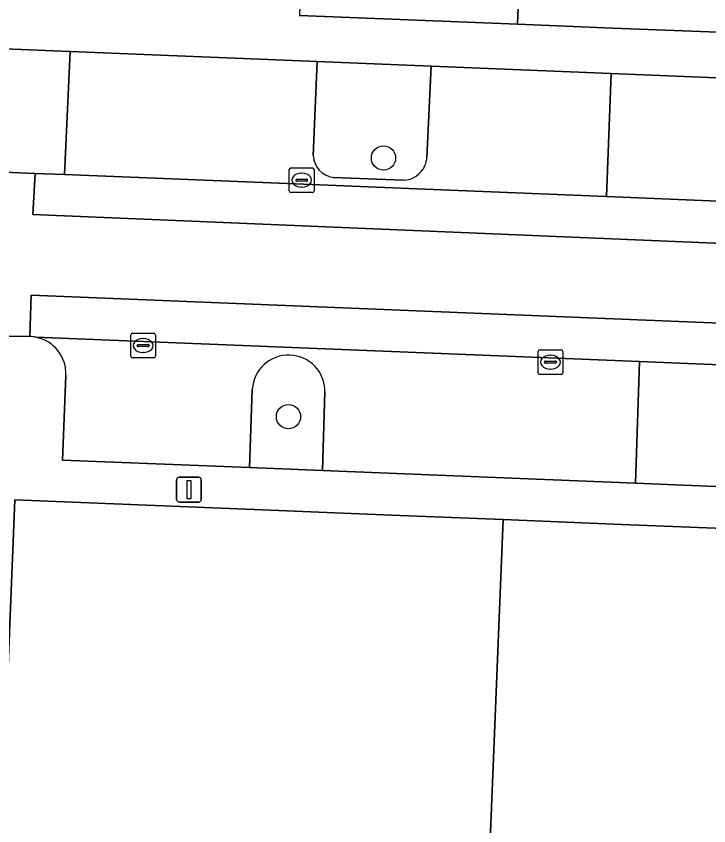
# Model space of a CAD drawing. Extents: x 160732 to 162107, y 387428 to 388479.
# Drawn here: x 161528.51 to 161556.46, y 387536.46 to 387569.14 of the extents above; entities that cross this region are included whole.
import ezdxf

# ---------------------------------------------------------------- set-up
doc = ezdxf.new("R2010")
doc.units = 0
for name, color, linetype in [('IMGEO_Boom', 7, 'Continuous'), ('IMGEO_Groenvoorziening', 7, 'Continuous'), ('IMGEO_Kolk', 7, 'Continuous'), ('IMGEO_Lichtmast', 7, 'Continuous'), ('IMGEO_Pand', 7, 'Continuous'), ('IMGEO_Parkeervlak_open', 7, 'Continuous'), ('IMGEO_Rijbaan_lokaal_gesloten', 7, 'Continuous'), ('IMGEO_Rijbaan_lokaal_open', 7, 'Continuous'), ('IMGEO_Voetpad_open', 7, 'Continuous')]:
    doc.layers.add(name, color=color, linetype=linetype)

msp = doc.modelspace()

# ---------------------------------------------------------------- linework, layer by layer
at = {"layer": 'IMGEO_Boom'}
for centre in [(161543.33, 387563.413), (161539.497, 387552.971)]:
    msp.add_circle(centre, 0.489, dxfattribs=at)
at = {"layer": 'IMGEO_Groenvoorziening'}
for points in [[(161545.256, 387567.12), (161540.661, 387567.306), (161540.495, 387563.508)], [(161545.084, 387563.436), (161545.256, 387567.12)], [(161541.307, 387562.63), (161544.128, 387562.515)], [(161538.037, 387554.08), (161537.928, 387550.915), (161540.87, 387550.796), (161540.97, 387553.98)]]:
    msp.add_lwpolyline(points, dxfattribs=at)
for centre, radius, start, end in [((161541.423, 387563.552), 0.929, 182.691, 262.8361), ((161544.13, 387563.494), 0.955, 336.1266, 356.5397), ((161544.101, 387563.499), 0.985, 271.5807, 336.5209), ((161539.502, 387553.99), 1.468, 359.6044, 176.4901)]:
    msp.add_arc(centre, radius, start, end, dxfattribs=at)
at = {"layer": 'IMGEO_Kolk'}
for p, q in [((161539.529, 387562.091), (161539.529, 387562.943)), ((161539.604, 387563.017), (161540.456, 387563.017)), ((161540.017, 387562.797), (161540.042, 387562.797)), ((161540.53, 387562.943), (161540.53, 387562.091)), ((161539.788, 387562.511), (161539.788, 387562.523)), ((161540.226, 387562.474), (161539.828, 387562.474)), ((161539.831, 387562.56), (161540.229, 387562.56)), ((161540.272, 387562.523), (161540.272, 387562.511)), ((161540.04, 387562.237), (161540.015, 387562.237)), ((161540.456, 387562.017), (161539.604, 387562.017)), ((161533.132, 387555.415), (161533.132, 387556.267)), ((161533.207, 387556.341), (161534.059, 387556.341)), ((161534.133, 387556.267), (161534.133, 387555.415)), ((161533.62, 387556.121), (161533.645, 387556.121)), ((161533.391, 387555.835), (161533.391, 387555.847)), ((161533.829, 387555.798), (161533.431, 387555.798)), ((161533.434, 387555.884), (161533.832, 387555.884)), ((161533.875, 387555.847), (161533.875, 387555.835)), ((161549.643, 387555.672), (161550.495, 387555.672)), ((161534.059, 387555.341), (161533.207, 387555.341)), ((161533.643, 387555.561), (161533.618, 387555.561)), ((161549.568, 387554.746), (161549.568, 387555.598)), ((161550.056, 387555.452), (161550.081, 387555.452)), ((161550.569, 387555.598), (161550.569, 387554.746)), ((161549.827, 387555.166), (161549.827, 387555.178)), ((161550.265, 387555.129), (161549.867, 387555.129)), ((161549.87, 387555.215), (161550.268, 387555.215)), ((161550.311, 387555.178), (161550.311, 387555.166)), ((161550.495, 387554.672), (161549.643, 387554.672)), ((161550.079, 387554.892), (161550.054, 387554.892))]:
    msp.add_line(p, q, dxfattribs=at)
for points in [[(161539.529, 387562.091), (161539.529, 387562.943)], [(161539.604, 387563.017), (161540.456, 387563.017)], [(161540.53, 387562.943), (161540.53, 387562.091)], [(161540.456, 387562.017), (161539.604, 387562.017)], [(161533.132, 387555.415), (161533.132, 387556.267)], [(161533.207, 387556.341), (161534.059, 387556.341)], [(161534.133, 387556.267), (161534.133, 387555.415)], [(161549.643, 387555.672), (161550.495, 387555.672)], [(161534.059, 387555.341), (161533.207, 387555.341)], [(161549.568, 387554.746), (161549.568, 387555.598)], [(161550.569, 387555.598), (161550.569, 387554.746)], [(161550.495, 387554.672), (161549.643, 387554.672)]]:
    msp.add_lwpolyline(points, dxfattribs=at)
for centre, radius, start, end in [((161539.606, 387562.941), 0.0765, 91.552, 178.448), ((161539.606, 387562.941), 0.0765, 91.552, 178.448), ((161540.454, 387562.941), 0.0765, 1.552, 88.448), ((161540.454, 387562.941), 0.0765, 1.552, 88.448), ((161539.828, 387562.52), 0.0403, 85.8775, 175.7526), ((161539.825, 387562.51), 0.0366, 178.938, 274.7102), ((161540.229, 387562.517), 0.043, 264.8664, 352.4533), ((161540.233, 387562.522), 0.0386, 1.7309, 96.639), ((161539.606, 387562.093), 0.0765, 181.552, 268.448), ((161539.606, 387562.093), 0.0765, 181.552, 268.448), ((161540.454, 387562.093), 0.0765, 271.552, 358.448), ((161540.454, 387562.093), 0.0765, 271.552, 358.448), ((161533.209, 387556.265), 0.0765, 91.552, 178.448), ((161533.209, 387556.265), 0.0765, 91.552, 178.448), ((161534.057, 387556.265), 0.0765, 1.552, 88.448), ((161534.057, 387556.265), 0.0765, 1.552, 88.448), ((161533.431, 387555.844), 0.0403, 85.8775, 175.7526), ((161533.428, 387555.834), 0.0366, 178.938, 274.7102), ((161533.832, 387555.841), 0.043, 264.8664, 352.4533), ((161533.836, 387555.846), 0.0386, 1.7309, 96.639), ((161549.645, 387555.596), 0.0765, 91.552, 178.448), ((161549.645, 387555.596), 0.0765, 91.552, 178.448), ((161550.493, 387555.596), 0.0765, 1.552, 88.448), ((161550.493, 387555.596), 0.0765, 1.552, 88.448), ((161533.209, 387555.417), 0.0765, 181.552, 268.448), ((161533.209, 387555.417), 0.0765, 181.552, 268.448), ((161534.057, 387555.417), 0.0765, 271.552, 358.448), ((161534.057, 387555.417), 0.0765, 271.552, 358.448), ((161549.867, 387555.175), 0.0403, 85.8775, 175.7526), ((161549.864, 387555.165), 0.0366, 178.938, 274.7102), ((161550.268, 387555.172), 0.043, 264.8664, 352.4533), ((161550.272, 387555.177), 0.0386, 1.7309, 96.639), ((161549.645, 387554.748), 0.0765, 181.552, 268.448), ((161549.645, 387554.748), 0.0765, 181.552, 268.448), ((161550.493, 387554.748), 0.0765, 271.552, 358.448), ((161550.493, 387554.748), 0.0765, 271.552, 358.448)]:
    msp.add_arc(centre, radius, start, end, dxfattribs=at)
for centre, major_axis, ratio, start_param, end_param in [((161540.016, 387562.517), (-0.387, 0.002), 0.722429, 4.712389, 7.853982), ((161540.041, 387562.517), (-0.39, 0.002), 0.717154, 1.570796, 4.712389), ((161533.619, 387555.841), (-0.387, 0.002), 0.722429, 4.712389, 7.853982), ((161533.644, 387555.841), (-0.39, 0.002), 0.717154, 1.570796, 4.712389), ((161550.055, 387555.172), (-0.387, 0.002), 0.722429, 4.712389, 7.853982), ((161550.08, 387555.172), (-0.39, 0.002), 0.717154, 1.570796, 4.712389)]:
    msp.add_ellipse(centre, major_axis=major_axis, ratio=ratio, start_param=start_param, end_param=end_param, dxfattribs=at)
at = {"layer": 'IMGEO_Lichtmast'}
for p, q in [((161534.986, 387549.625), (161534.986, 387550.425)), ((161534.986, 387550.425), (161534.986, 387549.625)), ((161535.086, 387550.525), (161535.876, 387550.525)), ((161535.876, 387550.525), (161535.086, 387550.525)), ((161535.976, 387550.425), (161535.976, 387549.625)), ((161535.976, 387549.625), (161535.976, 387550.425)), ((161535.876, 387549.525), (161535.086, 387549.525)), ((161535.086, 387549.525), (161535.876, 387549.525))]:
    msp.add_line(p, q, dxfattribs=at)
msp.add_lwpolyline([(161535.406, 387550.4), (161535.556, 387550.4), (161535.556, 387549.65), (161535.406, 387549.65), (161535.406, 387550.4)], dxfattribs=at)
for centre, start, end in [((161535.086, 387550.425), 90, 180), ((161535.086, 387550.425), 90, 180), ((161535.876, 387550.425), 0, 90), ((161535.876, 387550.425), 360, 90), ((161535.086, 387549.625), 180, 270), ((161535.086, 387549.625), 180, 270), ((161535.876, 387549.625), 270, 0), ((161535.876, 387549.625), 270, 0)]:
    msp.add_arc(centre, 0.1, start, end, dxfattribs=at)
at = {"layer": 'IMGEO_Pand'}
for points in [[(161567.356, 387611.293), (161579.145, 387610.815), (161579.513, 387619.89), (161550.86, 387621.028), (161550.344, 387608.295), (161549.831, 387596.355), (161549.657, 387592.31), (161549.378, 387584.536), (161549.283, 387582.18), (161549.088, 387577.379), (161548.741, 387568.812), (161552.583, 387568.657), (161556.813, 387568.485), (161557.034, 387568.476), (161557.296, 387574.951), (161565.87, 387574.603)], [(161549.088, 387577.379), (161549.283, 387582.18), (161543.684, 387582.375), (161543.491, 387577.606), (161540.291, 387577.735), (161539.943, 387569.168), (161548.741, 387568.812)], [(161548.154, 387548.818), (161543.656, 387548.999), (161538.115, 387549.223), (161528.451, 387549.613), (161526.651, 387505), (161526.449, 387500), (161525.663, 387480.519), (161548.044, 387479.616), (161550.937, 387479.499), (161551.189, 387485.744), (161546.196, 387485.99), (161546.184, 387500)], [(161558.061, 387479.212), (161575.896, 387478.492), (161575.985, 387480.721), (161576.598, 387500), (161578.31, 387547.602), (161573.49, 387547.795), (161558.767, 387548.389), (161552.94, 387548.624), (161548.154, 387548.818), (161546.184, 387500), (161546.196, 387485.99), (161551.189, 387485.744), (161550.937, 387479.499)]]:
    msp.add_lwpolyline(points, close=True, dxfattribs=at)
at = {"layer": 'IMGEO_Parkeervlak_open'}
for points in [[(161540.661, 387567.306), (161530.683, 387567.71), (161530.465, 387562.743), (161540.442, 387562.337), (161545.011, 387562.15), (161552.334, 387561.852), (161552.51, 387566.826), (161545.256, 387567.12), (161545.084, 387563.436)], [(161540.495, 387563.508), (161540.661, 387567.306)], [(161544.128, 387562.515), (161541.307, 387562.63)], [(161553.659, 387555.197), (161529.31, 387556.178)], [(161540.97, 387553.98), (161540.87, 387550.796), (161553.504, 387550.285), (161553.659, 387555.197)], [(161530.52, 387554.637), (161530.381, 387551.221), (161537.928, 387550.915), (161538.037, 387554.08)]]:
    msp.add_lwpolyline(points, dxfattribs=at)
for centre, radius, start, end in [((161541.423, 387563.552), 0.929, 182.691, 262.8361), ((161544.13, 387563.494), 0.955, 336.1266, 356.5397), ((161544.101, 387563.499), 0.985, 271.5807, 336.5209), ((161529.017, 387554.702), 1.504, 357.5055, 78.7728), ((161539.502, 387553.99), 1.468, 359.6044, 176.4901)]:
    msp.add_arc(centre, radius, start, end, dxfattribs=at)
at = {"layer": 'IMGEO_Rijbaan_lokaal_gesloten'}
for points in [[(161558.294, 387559.907), (161529.19, 387561.128), (161529.281, 387562.792), (161525.559, 387562.944), (161516.714, 387563.31), (161516.6, 387563.313), (161512.207, 387563.436)], [(161528.228, 387556.224), (161529.058, 387556.206), (161529.118, 387557.878), (161583.046, 387555.682), (161623.924, 387554.084), (161671.968, 387552.174), (161671.874, 387550.474), (161674.671, 387550.36), (161675.523, 387550.334), (161691.139, 387549.683), (161691.187, 387551.341), (161722.277, 387550.081), (161751.076, 387548.942), (161751.174, 387552.103), (161722.559, 387553.276), (161691.289, 387554.55), (161691.349, 387556.218), (161690.713, 387556.247)]]:
    msp.add_lwpolyline(points, dxfattribs=at)
at = {"layer": 'IMGEO_Rijbaan_lokaal_open'}
for points in [[(161616.966, 387559.239), (161612.123, 387559.433), (161611.597, 387559.454), (161597.153, 387560.038), (161582.837, 387560.616), (161575.361, 387560.919), (161569.253, 387561.166), (161566.444, 387561.279), (161563.68, 387561.391), (161561.142, 387561.493), (161558.43, 387561.603), (161552.334, 387561.852), (161545.011, 387562.15), (161540.442, 387562.337), (161530.465, 387562.743), (161529.281, 387562.792), (161529.19, 387561.128), (161558.294, 387559.907), (161672.099, 387555.312), (161672.176, 387556.985), (161669.031, 387557.137), (161668.796, 387557.13)], [(161623.924, 387554.084), (161583.046, 387555.682), (161529.118, 387557.878), (161529.058, 387556.206)], [(161529.31, 387556.178), (161553.659, 387555.197), (161558.19, 387555.014), (161568.192, 387554.611), (161582.958, 387554.016), (161583.768, 387553.984), (161593.875, 387553.582), (161597.768, 387553.427), (161609.242, 387552.971), (161617.359, 387552.648), (161623.814, 387552.391), (161623.836, 387552.39), (161630.958, 387552.109), (161638.215, 387551.822), (161639.735, 387551.762), (161649.188, 387551.388), (161661.497, 387550.902), (161661.687, 387550.894), (161670.459, 387550.531), (161671.874, 387550.474), (161671.968, 387552.174), (161623.924, 387554.084)]]:
    msp.add_lwpolyline(points, dxfattribs=at)
msp.add_arc((161529.01, 387554.622), 1.584, 79.0706, 88.2491, dxfattribs=at)
at = {"layer": 'IMGEO_Voetpad_open'}
for points in [[(161612.894, 387566.226), (161609.419, 387566.367), (161596.439, 387566.893), (161592.518, 387567.051), (161589.337, 387567.18), (161588.106, 387567.23), (161587.779, 387567.243), (161583.892, 387567.399), (161583.418, 387567.418), (161576.997, 387567.677), (161576.688, 387567.689), (161574.688, 387567.769), (161574.575, 387567.774), (161571.905, 387567.881), (161569.798, 387567.966), (161561.63, 387568.294), (161557.034, 387568.476), (161556.813, 387568.485), (161552.583, 387568.657), (161548.741, 387568.812), (161539.943, 387569.168)], [(161510.696, 387568.928), (161517.893, 387568.624), (161517.883, 387568.371), (161517.881, 387568.309), (161518.255, 387568.306), (161518.252, 387568.214), (161525.73, 387567.911), (161530.683, 387567.71), (161540.661, 387567.306), (161545.256, 387567.12), (161552.51, 387566.826), (161561.384, 387566.466), (161563.915, 387566.364), (161569.429, 387566.14), (161575.544, 387565.893), (161582.993, 387565.591), (161589.626, 387565.322)], [(161529.058, 387556.206), (161528.228, 387556.224)], [(161702.757, 387544.243), (161675.302, 387545.354), (161670.244, 387545.559), (161661.506, 387545.913), (161648.972, 387546.42), (161641.053, 387546.741), (161638.036, 387546.863), (161638.016, 387546.864), (161630.759, 387547.158), (161625.158, 387547.384), (161622.132, 387547.507), (161617.17, 387547.708), (161609.063, 387548.036), (161599.08, 387548.44), (161596.132, 387548.559), (161593.723, 387548.657), (161583.624, 387549.066), (161568.007, 387549.698), (161558.027, 387550.102), (161553.504, 387550.285), (161540.87, 387550.796), (161537.928, 387550.915), (161530.381, 387551.221), (161530.52, 387554.637)], [(161519.22, 387505.641), (161518.528, 387505.667), (161499.001, 387506.399), (161498.994, 387506.192), (161526.651, 387505), (161528.451, 387549.613), (161538.115, 387549.223), (161543.656, 387548.999), (161548.154, 387548.818), (161552.94, 387548.624), (161558.767, 387548.389), (161573.49, 387547.795), (161578.31, 387547.602), (161584.166, 387547.367), (161593.546, 387546.993)]]:
    msp.add_lwpolyline(points, dxfattribs=at)
for points in [[(161530.683, 387567.71), (161525.73, 387567.911), (161525.559, 387562.944), (161529.281, 387562.792), (161530.465, 387562.743)], [(161561.384, 387566.466), (161552.51, 387566.826), (161552.334, 387561.852), (161558.43, 387561.603), (161561.142, 387561.493)], [(161558.19, 387555.014), (161553.659, 387555.197), (161553.504, 387550.285), (161558.027, 387550.102)]]:
    msp.add_lwpolyline(points, close=True, dxfattribs=at)
for centre, radius, start, end in [((161529.01, 387554.622), 1.584, 79.0706, 88.2491), ((161529.017, 387554.702), 1.504, 357.5055, 78.7728)]:
    msp.add_arc(centre, radius, start, end, dxfattribs=at)

doc.saveas('drawing.dxf')
